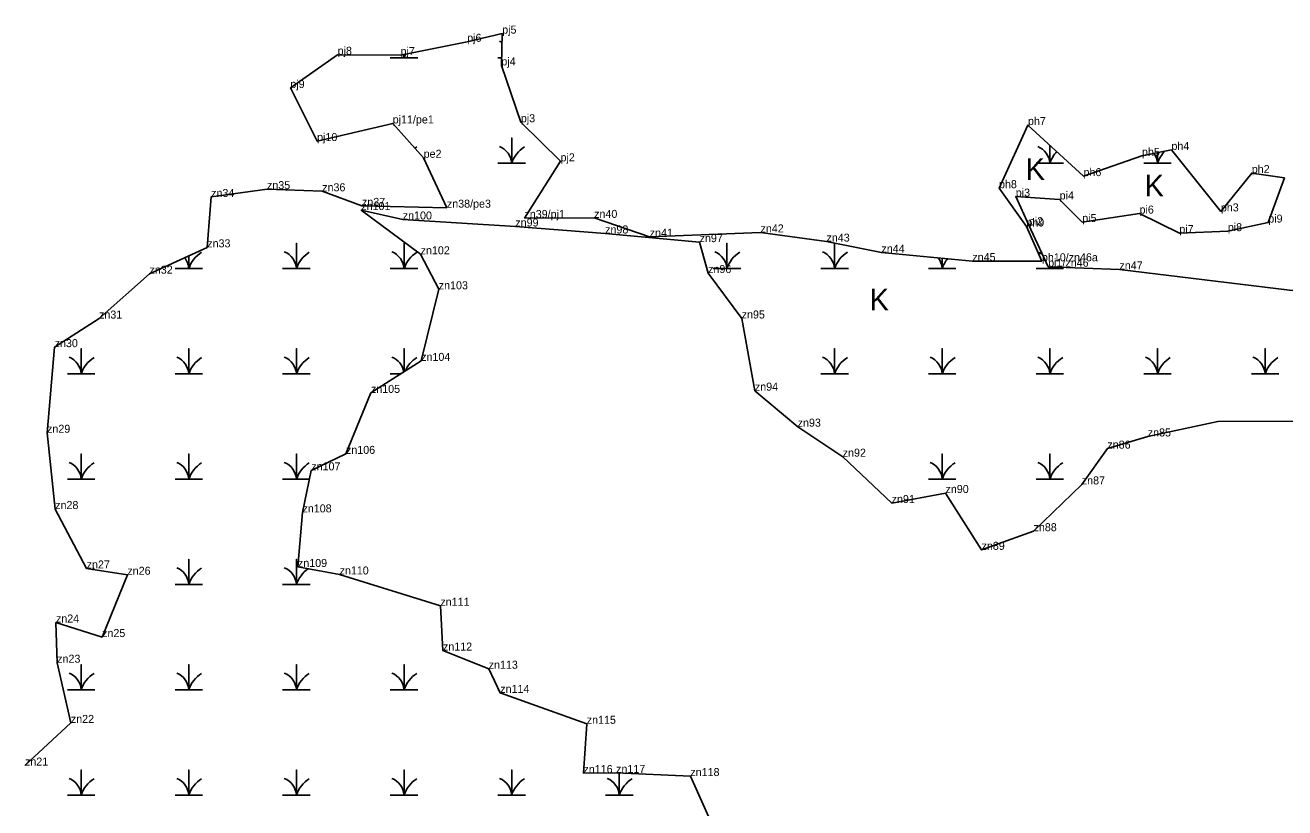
# Model space of a CAD drawing. Extents: x 2072529 to 2268796, y 436423 to 470397.
# Drawn here: x 2230467 to 2231254, y 438126 to 438615 of the extents above; entities that cross this region are included whole.
import ezdxf

# ---------------------------------------------------------------- set-up
doc = ezdxf.new("R2010")
doc.units = 0
for name, color, linetype in [('Exist Environmental Wetland Boundary', 7, 'Continuous'), ('Exist Environmental Wetland Boundary Cogo Comment', 7, 'Continuous'), ('Exist Environmental Wetland Boundary Cogo Point CELL', 7, 'Continuous'), ('Exist Hydro Swamp or Marsh', 7, 'Continuous')]:
    doc.layers.add(name, color=color, linetype=linetype)

msp = doc.modelspace()

# ---------------------------------------------------------------- linework, layer by layer
at = {"layer": 'Exist Environmental Wetland Boundary'}
for points in [[(2230779.1, 438494.34), (2230801.65, 438529.78), (2230776.86, 438554.19), (2230764.66, 438589.69), (2230765.19, 438609.56), (2230743.31, 438604.47), (2230701.66, 438596.15), (2230662.39, 438596.38), (2230632.84, 438575.59), (2230649.55, 438542.44), (2230696.79, 438553.43), (2230716.12, 438532.01), (2230730.64, 438500.82)], [(2231106.33, 438463.95), (2231094.27, 438489.86), (2231086.1, 438507.74), (2231113.51, 438505.97), (2231127.61, 438491.86), (2231163.43, 438497.13), (2231188.3, 438484.98), (2231218.58, 438486.15), (2231243.85, 438491.51), (2231253.98, 438519.43), (2231233.56, 438522.43), (2231214.24, 438498.48), (2231183.36, 438536.86), (2231164.95, 438533.18), (2231128.41, 438520.53), (2231093.71, 438552.45), (2231075.62, 438513), (2231092.73, 438489.04), (2231102.43, 438467.32)], [(2230467.02, 438152.26), (2230495.69, 438178.91), (2230487.13, 438216.52), (2230486.37, 438241.63), (2230515.22, 438232.54), (2230531.01, 438271.46), (2230505.55, 438275.39), (2230485.9, 438312.52), (2230480.82, 438360.2), (2230485.56, 438413.68), (2230513.3, 438431.53), (2230544.81, 438459.58), (2230580.92, 438476.03), (2230583.34, 438507.5), (2230618.25, 438512.38), (2230652.74, 438511.05), (2230677.58, 438501.92), (2230730.64, 438500.82)], [(2230773.41, 438489.04), (2230703.08, 438493.45), (2230677.15, 438499.34), (2230714.24, 438471.67), (2230725.56, 438449.82), (2230714.56, 438405.11), (2230683.17, 438385.1), (2230667.6, 438346.99), (2230645.91, 438336.71), (2230640.41, 438310.43), (2230637.56, 438276.33), (2230663.58, 438271.66), (2230726.56, 438252.06), (2230728.2, 438224.11), (2230756.76, 438212.75), (2230763.99, 438197.68), (2230818.04, 438178.35), (2230815.97, 438147.55), (2230836.38, 438147.67), (2230882.77, 438145.68), (2230905.56, 438094.77)], [(2230779.1, 438494.34), (2230822.64, 438494.43), (2230857.33, 438482.66), (2230926.6, 438485.36), (2230967.82, 438479.62), (2231002.17, 438472.78), (2231058.98, 438467.47), (2231102.43, 438467.32)], [(2231168.57, 438357.88), (2231143.34, 438350.29), (2231127.35, 438327.91), (2231097.19, 438298.69), (2231064.71, 438287.03), (2231042.18, 438322.55), (2231008.55, 438316.28), (2230977.96, 438345.23), (2230949.82, 438363.99), (2230923.08, 438386.48), (2230914.83, 438431.59), (2230893.87, 438459.97), (2230888.53, 438479.29), (2230829.51, 438484.69), (2230773.41, 438489.04)], [(2231106.33, 438463.95), (2231150.87, 438462.26), (2231257.2, 438449.32), (2231319.09, 438443.33), (2231366.26, 438437.87), (2231388.76, 438462.6)], [(2231168.57, 438357.88), (2231212.35, 438367.12), (2231262.57, 438367.52)]]:
    msp.add_lwpolyline(points, dxfattribs=at)
at = {"layer": 'Exist Environmental Wetland Boundary Cogo Point CELL'}
for p, q in [((2230743.31, 438604.47), (2230743.31, 438604.47)), ((2230765.19, 438609.56), (2230765.19, 438609.56)), ((2230662.39, 438596.38), (2230662.39, 438596.38)), ((2230701.66, 438596.15), (2230701.66, 438596.15)), ((2230764.66, 438589.69), (2230764.66, 438589.69)), ((2230632.84, 438575.59), (2230632.84, 438575.59)), ((2230696.79, 438553.43), (2230696.79, 438553.43)), ((2230776.86, 438554.19), (2230776.86, 438554.19)), ((2231093.71, 438552.45), (2231093.71, 438552.45)), ((2230649.55, 438542.44), (2230649.55, 438542.44)), ((2230716.12, 438532.01), (2230716.12, 438532.01)), ((2231164.95, 438533.18), (2231164.95, 438533.18)), ((2231183.36, 438536.86), (2231183.36, 438536.86)), ((2230801.65, 438529.78), (2230801.65, 438529.78)), ((2231128.41, 438520.53), (2231128.41, 438520.53)), ((2231233.56, 438522.43), (2231233.56, 438522.43)), ((2231253.98, 438519.43), (2231253.98, 438519.43)), ((2230618.25, 438512.38), (2230618.25, 438512.38)), ((2230652.74, 438511.05), (2230652.74, 438511.05)), ((2231075.62, 438513), (2231075.62, 438513)), ((2230583.34, 438507.5), (2230583.34, 438507.5)), ((2230677.58, 438501.92), (2230677.58, 438501.92)), ((2230730.64, 438500.82), (2230730.64, 438500.82)), ((2231086.1, 438507.74), (2231086.1, 438507.74)), ((2231113.51, 438505.97), (2231113.51, 438505.97)), ((2230677.15, 438499.34), (2230677.15, 438499.34)), ((2230703.08, 438493.45), (2230703.08, 438493.45)), ((2230779.1, 438494.34), (2230779.1, 438494.34)), ((2230822.64, 438494.43), (2230822.64, 438494.43)), ((2231163.43, 438497.13), (2231163.43, 438497.13)), ((2231214.24, 438498.48), (2231214.24, 438498.48)), ((2230773.41, 438489.04), (2230773.41, 438489.04)), ((2230829.51, 438484.69), (2230829.51, 438484.69)), ((2230926.6, 438485.36), (2230926.6, 438485.36)), ((2231092.73, 438489.04), (2231092.73, 438489.04)), ((2231094.27, 438489.86), (2231094.27, 438489.86)), ((2231127.61, 438491.86), (2231127.61, 438491.86)), ((2231188.3, 438484.98), (2231188.3, 438484.98)), ((2231218.58, 438486.15), (2231218.58, 438486.15)), ((2231243.85, 438491.51), (2231243.85, 438491.51)), ((2230857.33, 438482.66), (2230857.33, 438482.66)), ((2230888.56, 438479.29), (2230888.56, 438479.29)), ((2230967.82, 438479.62), (2230967.82, 438479.62)), ((2230580.92, 438476.03), (2230580.92, 438476.03)), ((2230714.24, 438471.67), (2230714.24, 438471.67)), ((2231002.17, 438472.78), (2231002.17, 438472.78)), ((2231058.98, 438467.47), (2231058.98, 438467.47)), ((2231102.43, 438467.32), (2231102.43, 438467.32)), ((2231106.33, 438463.95), (2231106.33, 438463.95)), ((2231150.87, 438462.26), (2231150.87, 438462.26)), ((2230544.81, 438459.58), (2230544.81, 438459.58)), ((2230893.87, 438459.97), (2230893.87, 438459.97)), ((2230725.56, 438449.82), (2230725.56, 438449.82)), ((2230513.3, 438431.53), (2230513.3, 438431.53)), ((2230914.83, 438431.59), (2230914.83, 438431.59)), ((2230485.56, 438413.68), (2230485.56, 438413.68)), ((2230714.56, 438405.11), (2230714.56, 438405.11)), ((2230683.17, 438385.1), (2230683.17, 438385.1)), ((2230923.08, 438386.48), (2230923.08, 438386.48)), ((2230480.82, 438360.2), (2230480.82, 438360.2)), ((2230949.82, 438363.99), (2230949.82, 438363.99)), ((2231168.57, 438357.88), (2231168.57, 438357.88)), ((2230667.6, 438346.99), (2230667.6, 438346.99)), ((2230977.96, 438345.23), (2230977.96, 438345.23)), ((2231143.34, 438350.29), (2231143.34, 438350.29)), ((2230645.91, 438336.71), (2230645.91, 438336.71)), ((2231127.35, 438327.91), (2231127.35, 438327.91)), ((2231042.18, 438322.55), (2231042.18, 438322.55)), ((2230485.9, 438312.52), (2230485.9, 438312.52)), ((2231008.55, 438316.28), (2231008.55, 438316.28)), ((2230640.41, 438310.43), (2230640.41, 438310.43)), ((2231097.19, 438298.69), (2231097.19, 438298.69)), ((2231064.71, 438287.03), (2231064.71, 438287.03)), ((2230505.55, 438275.39), (2230505.55, 438275.39)), ((2230637.56, 438276.33), (2230637.56, 438276.33)), ((2230663.58, 438271.66), (2230663.58, 438271.66)), ((2230531.01, 438271.46), (2230531.01, 438271.46)), ((2230726.56, 438252.06), (2230726.56, 438252.06)), ((2230486.37, 438241.63), (2230486.37, 438241.63)), ((2230515.22, 438232.54), (2230515.22, 438232.54)), ((2230728.2, 438224.11), (2230728.2, 438224.11)), ((2230487.13, 438216.52), (2230487.13, 438216.52)), ((2230756.76, 438212.75), (2230756.76, 438212.75)), ((2230763.99, 438197.68), (2230763.99, 438197.68)), ((2230495.69, 438178.91), (2230495.69, 438178.91)), ((2230818.04, 438178.35), (2230818.04, 438178.35)), ((2230815.97, 438147.55), (2230815.97, 438147.55)), ((2230836.38, 438147.67), (2230836.38, 438147.67)), ((2230882.77, 438145.68), (2230882.77, 438145.68))]:
    msp.add_line(p, q, dxfattribs=at)
at = {"layer": 'Exist Hydro Swamp or Marsh'}
for points in [[(2230695.28, 438594.4), (2230703.88, 438594.4), (2230703.88, 438596.59)], [(2230703.88, 438596.59), (2230703.88, 438594.4), (2230712.48, 438594.4)], [(2230762.53, 438594.4), (2230764.79, 438594.4)], [(2230762.53, 438528.6), (2230771.13, 438528.6), (2230771.13, 438544.38), (2230771.13, 438528.6), (2230779.73, 438528.6)], [(2231098.78, 438528.6), (2231107.38, 438528.6), (2231107.38, 438539.87)], [(2231107.38, 438539.87), (2231107.38, 438528.6), (2231115.98, 438528.6)], [(2231166.03, 438528.6), (2231174.63, 438528.6), (2231174.63, 438535.11)], [(2231174.63, 438535.11), (2231174.63, 438528.6), (2231183.23, 438528.6)], [(2230628.03, 438462.8), (2230636.63, 438462.8), (2230636.63, 438478.58), (2230636.63, 438462.8), (2230645.23, 438462.8)], [(2230695.28, 438462.8), (2230703.88, 438462.8), (2230703.88, 438478.58), (2230703.88, 438462.8), (2230712.48, 438462.8)], [(2230897.03, 438462.8), (2230905.63, 438462.8), (2230905.63, 438478.58), (2230905.63, 438462.8), (2230914.23, 438462.8)], [(2230964.28, 438462.8), (2230972.88, 438462.8), (2230972.88, 438478.58), (2230972.88, 438462.8), (2230981.48, 438462.8)], [(2230560.78, 438462.8), (2230569.38, 438462.8), (2230569.38, 438470.77)], [(2230569.38, 438470.77), (2230569.38, 438462.8), (2230577.98, 438462.8)], [(2231031.53, 438462.8), (2231040.13, 438462.8), (2231040.13, 438469.23)], [(2231040.13, 438469.23), (2231040.13, 438462.8), (2231048.73, 438462.8)], [(2231098.78, 438462.8), (2231107.38, 438462.8), (2231107.38, 438463.91)], [(2231107.38, 438463.91), (2231107.38, 438462.8), (2231115.98, 438462.8)], [(2230493.53, 438397), (2230502.13, 438397), (2230502.13, 438412.78), (2230502.13, 438397), (2230510.73, 438397)], [(2230560.78, 438397), (2230569.38, 438397), (2230569.38, 438412.78), (2230569.38, 438397), (2230577.98, 438397)], [(2230628.03, 438397), (2230636.63, 438397), (2230636.63, 438412.78), (2230636.63, 438397), (2230645.23, 438397)], [(2230703.88, 438398.3), (2230703.88, 438412.78), (2230703.88, 438398.3)], [(2230964.28, 438397), (2230972.88, 438397), (2230972.88, 438412.78), (2230972.88, 438397), (2230981.48, 438397)], [(2231031.53, 438397), (2231040.13, 438397), (2231040.13, 438412.78), (2231040.13, 438397), (2231048.73, 438397)], [(2231098.78, 438397), (2231107.38, 438397), (2231107.38, 438412.78), (2231107.38, 438397), (2231115.98, 438397)], [(2231166.03, 438397), (2231174.63, 438397), (2231174.63, 438412.78), (2231174.63, 438397), (2231183.23, 438397)], [(2231233.28, 438397), (2231241.88, 438397), (2231241.88, 438412.78), (2231241.88, 438397), (2231250.48, 438397)], [(2230695.28, 438397), (2230701.84, 438397)], [(2230493.53, 438331.2), (2230502.13, 438331.2), (2230502.13, 438346.98), (2230502.13, 438331.2), (2230510.73, 438331.2)], [(2230560.78, 438331.2), (2230569.38, 438331.2), (2230569.38, 438346.98), (2230569.38, 438331.2), (2230577.98, 438331.2)], [(2230628.03, 438331.2), (2230636.63, 438331.2), (2230636.63, 438346.98), (2230636.63, 438331.2), (2230644.76, 438331.2)], [(2231031.53, 438331.2), (2231040.13, 438331.2), (2231040.13, 438346.98), (2231040.13, 438331.2), (2231048.73, 438331.2)], [(2231098.78, 438331.2), (2231107.38, 438331.2), (2231107.38, 438346.98), (2231107.38, 438331.2), (2231115.98, 438331.2)], [(2230560.78, 438265.4), (2230569.38, 438265.4), (2230569.38, 438281.18), (2230569.38, 438265.4), (2230577.98, 438265.4)], [(2230628.03, 438265.4), (2230636.63, 438265.4), (2230636.63, 438281.18), (2230636.63, 438265.4), (2230645.23, 438265.4)], [(2230493.53, 438199.6), (2230502.13, 438199.6), (2230502.13, 438215.38), (2230502.13, 438199.6), (2230510.73, 438199.6)], [(2230560.78, 438199.6), (2230569.38, 438199.6), (2230569.38, 438215.38), (2230569.38, 438199.6), (2230577.98, 438199.6)], [(2230628.03, 438199.6), (2230636.63, 438199.6), (2230636.63, 438215.38), (2230636.63, 438199.6), (2230645.23, 438199.6)], [(2230695.28, 438199.6), (2230703.88, 438199.6), (2230703.88, 438215.38), (2230703.88, 438199.6), (2230712.48, 438199.6)], [(2230762.53, 438199.6), (2230763.07, 438199.6)], [(2230493.53, 438133.8), (2230502.13, 438133.8), (2230502.13, 438149.58), (2230502.13, 438133.8), (2230510.73, 438133.8)], [(2230560.78, 438133.8), (2230569.38, 438133.8), (2230569.38, 438149.58), (2230569.38, 438133.8), (2230577.98, 438133.8)], [(2230628.03, 438133.8), (2230636.63, 438133.8), (2230636.63, 438149.58), (2230636.63, 438133.8), (2230645.23, 438133.8)], [(2230695.28, 438133.8), (2230703.88, 438133.8), (2230703.88, 438149.58), (2230703.88, 438133.8), (2230712.48, 438133.8)], [(2230762.53, 438133.8), (2230771.13, 438133.8), (2230771.13, 438149.58), (2230771.13, 438133.8), (2230779.73, 438133.8)], [(2230829.78, 438133.8), (2230838.38, 438133.8), (2230838.38, 438147.59)], [(2230838.38, 438147.59), (2230838.38, 438133.8), (2230846.98, 438133.8)]]:
    msp.add_lwpolyline(points, dxfattribs=at)
for centre, radius, start, end in [((2230758.86, 438593.51), 12.3, 59.80725, 67.53497), ((2230691.61, 438593.51), 12.3, 4.14034, 14.18498), ((2230722.12, 438588.34), 19.22, 153.92256, 161.62219), ((2230722.12, 438522.54), 19.22, 122.12745, 126.41766), ((2230758.86, 438527.71), 12.3, 4.14034, 67.53497), ((2230789.37, 438522.54), 19.22, 122.12745, 161.62219), ((2231095.11, 438527.71), 12.3, 4.14034, 67.53497), ((2231125.62, 438522.54), 19.22, 136.17959, 161.62219), ((2231162.36, 438527.71), 12.3, 4.14034, 34.5478), ((2231192.87, 438522.54), 19.22, 135.46201, 161.62219), ((2230557.11, 438461.91), 12.3, 4.14034, 38.48624), ((2230587.62, 438456.74), 19.22, 122.12745, 161.62219), ((2230624.36, 438461.91), 12.3, 4.14034, 67.53497), ((2230654.87, 438456.74), 19.22, 122.12745, 161.62219), ((2230691.61, 438461.91), 12.3, 4.14034, 67.53497), ((2230722.12, 438456.74), 19.22, 122.12745, 161.62219), ((2230893.36, 438461.91), 12.3, 4.14034, 67.53497), ((2230923.87, 438456.74), 19.22, 122.12745, 161.62219), ((2230960.61, 438461.91), 12.3, 4.14034, 67.53497), ((2230991.12, 438456.74), 19.22, 122.12745, 161.62219), ((2231027.86, 438461.91), 12.3, 4.14034, 37.89921), ((2231058.37, 438456.74), 19.22, 140.70712, 161.62219), ((2231095.11, 438461.91), 12.3, 51.2416, 67.53497), ((2231095.11, 438461.91), 12.3, 4.14034, 9.34817), ((2231125.62, 438456.74), 19.22, 158.16292, 161.62219), ((2230489.86, 438396.11), 12.3, 4.14034, 67.53497), ((2230520.37, 438390.94), 19.22, 122.12745, 161.62219), ((2230557.11, 438396.11), 12.3, 4.14034, 67.53497), ((2230587.62, 438390.94), 19.22, 122.12745, 161.62219), ((2230624.36, 438396.11), 12.3, 4.14034, 67.53497), ((2230654.87, 438390.94), 19.22, 122.12745, 161.62219), ((2230691.61, 438396.11), 12.3, 9.81653, 67.53497), ((2230722.12, 438390.94), 19.22, 122.12745, 156.09274), ((2230960.61, 438396.11), 12.3, 4.14034, 67.53497), ((2230991.12, 438390.94), 19.22, 122.12745, 161.62219), ((2231027.86, 438396.11), 12.3, 4.14034, 67.53497), ((2231058.37, 438390.94), 19.22, 122.12745, 161.62219), ((2231095.11, 438396.11), 12.3, 4.14034, 67.53497), ((2231125.62, 438390.94), 19.22, 122.12745, 161.62219), ((2231162.36, 438396.11), 12.3, 4.14034, 67.53497), ((2231192.87, 438390.94), 19.22, 122.12745, 161.62219), ((2231229.61, 438396.11), 12.3, 4.14034, 67.53497), ((2231260.12, 438390.94), 19.22, 122.12745, 161.62219), ((2230489.86, 438330.31), 12.3, 4.14034, 67.53497), ((2230520.37, 438325.14), 19.22, 122.12745, 161.62219), ((2230557.11, 438330.31), 12.3, 4.14034, 67.53497), ((2230587.62, 438325.14), 19.22, 122.12745, 161.62219), ((2230624.36, 438330.31), 12.3, 4.14034, 67.53497), ((2230654.87, 438325.14), 19.22, 122.12745, 161.62219), ((2231027.86, 438330.31), 12.3, 4.14034, 67.53497), ((2231058.37, 438325.14), 19.22, 122.12745, 161.62219), ((2231095.11, 438330.31), 12.3, 4.14034, 67.53497), ((2231125.62, 438325.14), 19.22, 122.12745, 161.62219), ((2230520.37, 438259.34), 19.22, 122.12745, 126.18937), ((2230557.11, 438264.51), 12.3, 4.14034, 67.53497), ((2230587.62, 438259.34), 19.22, 122.12745, 161.62219), ((2230624.36, 438264.51), 12.3, 4.14034, 67.53497), ((2230654.87, 438259.34), 19.22, 124.51677, 161.62219), ((2230489.86, 438198.71), 12.3, 4.14034, 67.53497), ((2230520.37, 438193.54), 19.22, 122.12745, 161.62219), ((2230557.11, 438198.71), 12.3, 4.14034, 67.53497), ((2230587.62, 438193.54), 19.22, 122.12745, 161.62219), ((2230624.36, 438198.71), 12.3, 4.14034, 67.53497), ((2230654.87, 438193.54), 19.22, 122.12745, 161.62219), ((2230691.61, 438198.71), 12.3, 4.14034, 67.53497), ((2230722.12, 438193.54), 19.22, 122.12745, 161.62219), ((2230489.86, 438132.91), 12.3, 4.14034, 67.53497), ((2230520.37, 438127.74), 19.22, 122.12745, 161.62219), ((2230557.11, 438132.91), 12.3, 4.14034, 67.53497), ((2230587.62, 438127.74), 19.22, 122.12745, 161.62219), ((2230624.36, 438132.91), 12.3, 4.14034, 67.53497), ((2230654.87, 438127.74), 19.22, 122.12745, 161.62219), ((2230691.61, 438132.91), 12.3, 4.14034, 67.53497), ((2230722.12, 438127.74), 19.22, 122.12745, 161.62219), ((2230758.86, 438132.91), 12.3, 4.14034, 67.53497), ((2230789.37, 438127.74), 19.22, 122.12745, 161.62219), ((2230826.11, 438132.91), 12.3, 4.14034, 67.53497), ((2230856.62, 438127.74), 19.22, 122.12745, 161.62219)]:
    msp.add_arc(centre, radius, start, end, dxfattribs=at)

# ---------------------------------------------------------------- texts
at = {"layer": 'Exist Environmental Wetland Boundary Cogo Comment'}
for s, p in [('pj5', (2230765.19, 438609.56)), ('pj6', (2230743.31, 438604.47)), ('pj8', (2230662.39, 438596.38)), ('pj7', (2230701.66, 438596.15)), ('pj4', (2230764.66, 438589.69)), ('pj9', (2230632.84, 438575.59)), ('pj11/pe1', (2230696.79, 438553.43)), ('pj3', (2230776.86, 438554.19)), ('ph7', (2231093.71, 438552.45)), ('pj10', (2230649.55, 438542.44)), ('ph4', (2231183.36, 438536.86)), ('pe2', (2230716.12, 438532.01)), ('pj2', (2230801.65, 438529.78)), ('ph5', (2231164.95, 438533.18)), ('ph6', (2231128.41, 438520.53)), ('ph2', (2231233.56, 438522.43)), ('zn35', (2230618.25, 438512.38)), ('zn36', (2230652.74, 438511.05)), ('ph8', (2231075.62, 438513)), ('zn34', (2230583.34, 438507.5)), ('pi3', (2231086.1, 438507.74)), ('pi4', (2231113.51, 438505.97)), ('zn101', (2230677.15, 438499.34)), ('zn37', (2230677.58, 438501.92)), ('zn38/pe3', (2230730.64, 438500.82)), ('pi6', (2231163.43, 438497.13)), ('ph3', (2231214.24, 438498.48)), ('zn100', (2230703.08, 438493.45)), ('zn99', (2230773.41, 438489.04)), ('zn39/pj1', (2230779.1, 438494.34)), ('zn40', (2230822.64, 438494.43)), ('ph9', (2231092.73, 438489.04)), ('pi2', (2231094.27, 438489.86)), ('pi5', (2231127.61, 438491.86)), ('pi9', (2231243.85, 438491.51)), ('zn98', (2230829.51, 438484.69)), ('zn41', (2230857.33, 438482.66)), ('zn97', (2230888.53, 438479.29)), ('zn42', (2230926.6, 438485.36)), ('zn43', (2230967.82, 438479.62)), ('pi7', (2231188.3, 438484.98)), ('pi8', (2231218.58, 438486.15)), ('zn33', (2230580.92, 438476.03)), ('zn102', (2230714.24, 438471.67)), ('zn44', (2231002.17, 438472.78)), ('zn45', (2231058.98, 438467.47)), ('ph10/zn46a', (2231102.43, 438467.32)), ('pi1/zn46', (2231106.33, 438463.95)), ('zn32', (2230544.81, 438459.58)), ('zn96', (2230893.87, 438459.97)), ('zn47', (2231150.87, 438462.26)), ('zn103', (2230725.56, 438449.82)), ('zn31', (2230513.3, 438431.53)), ('zn95', (2230914.83, 438431.59)), ('zn30', (2230485.56, 438413.68)), ('zn104', (2230714.56, 438405.11)), ('zn105', (2230683.17, 438385.1)), ('zn94', (2230923.08, 438386.48)), ('zn93', (2230949.82, 438363.99)), ('zn29', (2230480.82, 438360.2)), ('zn85', (2231168.57, 438357.88)), ('zn106', (2230667.6, 438346.99)), ('zn86', (2231143.34, 438350.29)), ('zn92', (2230977.96, 438345.23)), ('zn107', (2230645.91, 438336.71)), ('zn90', (2231042.18, 438322.55)), ('zn87', (2231127.35, 438327.91)), ('zn91', (2231008.55, 438316.28)), ('zn28', (2230485.9, 438312.52)), ('zn108', (2230640.41, 438310.43)), ('zn88', (2231097.19, 438298.69)), ('zn89', (2231064.71, 438287.03)), ('zn27', (2230505.55, 438275.39)), ('zn109', (2230637.56, 438276.33)), ('zn26', (2230531.01, 438271.46)), ('zn110', (2230663.58, 438271.66)), ('zn111', (2230726.56, 438252.06)), ('zn24', (2230486.37, 438241.63)), ('zn25', (2230515.22, 438232.54)), ('zn112', (2230728.2, 438224.11)), ('zn23', (2230487.13, 438216.52)), ('zn113', (2230756.76, 438212.75)), ('zn114', (2230763.99, 438197.68)), ('zn22', (2230495.69, 438178.91)), ('zn115', (2230818.04, 438178.35)), ('zn21', (2230467.02, 438152.26)), ('zn116', (2230815.97, 438147.55)), ('zn117', (2230836.38, 438147.67)), ('zn118', (2230882.77, 438145.68))]:
    msp.add_text(s, height=5, dxfattribs=at).set_placement(p)
at = {"layer": 'Exist Hydro Swamp or Marsh'}
for p in [(2231092.21, 438518.14), (2231166.56, 438507.83), (2230994.75, 438436.6)]:
    msp.add_text('K', height=13.6, dxfattribs=at).set_placement(p)

doc.saveas('drawing.dxf')
